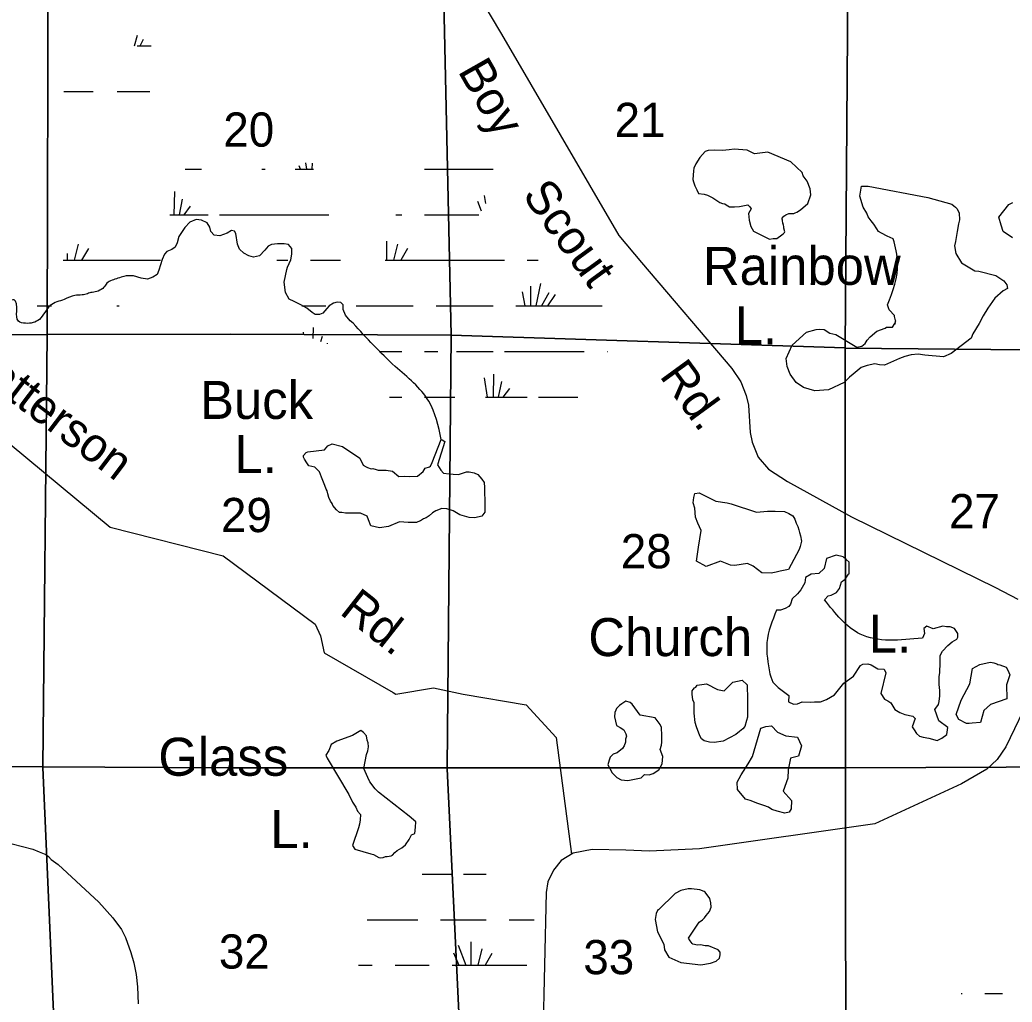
# Model space of a CAD drawing. Extents: x 380424 to 701066, y 1117407 to 1412949.
# Drawn here: x 451978 to 465034, y 1366165 to 1379088 of the extents above; entities that cross this region are included whole.
import ezdxf

# ---------------------------------------------------------------- set-up
doc = ezdxf.new("R2010")
doc.units = 0
for name, color, linetype in [('Lakes and Ponds', 7, 'Continuous'), ('Lakes and Ponds Text', 7, 'Continuous'), ('Local Roads Paved', 7, 'Continuous'), ('Local Roads Related Text', 7, 'Continuous'), ('Narrow Canals', 7, 'Continuous'), ('Narrow River Creek and Branch and Slough', 7, 'Continuous'), ('Section Lines', 7, 'Continuous'), ('Section Numbers', 7, 'Continuous'), ('Swamps', 7, 'Continuous')]:
    doc.layers.add(name, color=color, linetype=linetype)

msp = doc.modelspace()

# ---------------------------------------------------------------- linework, layer by layer
at = {"layer": 'Lakes and Ponds'}
for points in [[(462272, 1377078), (462123, 1377222), (461818, 1377346), (461644, 1377327), (461549, 1377372), (461378, 1377386), (461313, 1377380), (461224, 1377369), (461112, 1377372), (461036, 1377369), (460994, 1377358), (460927, 1377279), (460871, 1377192), (460848, 1377139), (460840, 1377100), (460834, 1376990), (460840, 1376957), (460859, 1376903), (460885, 1376851), (460907, 1376803), (460980, 1376793), (461028, 1376780), (461096, 1376745), (461161, 1376705), (461188, 1376687), (461224, 1376672), (461256, 1376667), (461271, 1376655), (461317, 1376627), (461334, 1376629), (461357, 1376629), (461383, 1376629), (461448, 1376632), (461557, 1376653), (461584, 1376628), (461601, 1376600), (461566, 1376541), (461575, 1376455), (461594, 1376371), (461631, 1376307), (461841, 1376205), (461891, 1376211), (461938, 1376213), (462003, 1376259), (462024, 1376276), (462040, 1376290), (462042, 1376301), (462030, 1376348), (462030, 1376368), (462025, 1376389), (462017, 1376414), (462016, 1376410), (462011, 1376453), (462010, 1376464), (462010, 1376479), (462032, 1376507), (462058, 1376525), (462094, 1376540), (462120, 1376541), (462160, 1376541), (462179, 1376551), (462202, 1376560), (462248, 1376590), (462347, 1376674), (462385, 1376788), (462377, 1376865), (462339, 1376964), (462283, 1377038)], [(457518, 1373162), (457554, 1373125), (457626, 1373114), (457680, 1373113), (457751, 1373109), (457853, 1373141), (457890, 1373141), (457954, 1373127), (458004, 1373109), (458056, 1373045), (458085, 1373004), (458092, 1372934), (458097, 1372698), (458094, 1372611), (458057, 1372557), (457966, 1372538), (457888, 1372543), (457767, 1372578), (457678, 1372630), (457598, 1372655), (457528, 1372658), (457451, 1372627), (457407, 1372601), (457362, 1372564), (457325, 1372536), (457291, 1372523), (457248, 1372497), (457215, 1372483), (457197, 1372476), (457089, 1372475), (456975, 1372485), (456829, 1372422), (456712, 1372404), (456598, 1372433), (456566, 1372511), (456549, 1372560), (456460, 1372597), (456308, 1372597), (456262, 1372597), (456214, 1372605), (456185, 1372608), (456145, 1372643), (456097, 1372700), (456085, 1372727), (456067, 1372756), (456043, 1372804), (456030, 1372854), (456022, 1372893), (456010, 1372914), (455992, 1372961), (455945, 1373073), (455919, 1373143), (455860, 1373204), (455779, 1373223), (455752, 1373260), (455724, 1373309), (455712, 1373334), (455712, 1373359), (455744, 1373396), (455769, 1373404), (455988, 1373431), (456030, 1373483), (456087, 1373511), (456222, 1373474), (456450, 1373324), (456493, 1373232), (456534, 1373206), (456551, 1373199), (456602, 1373183), (456622, 1373185), (456665, 1373172), (456694, 1373165), (456740, 1373165), (456799, 1373164), (456879, 1373151), (456964, 1373081), (457033, 1373086), (457099, 1373080), (457212, 1373083), (457286, 1373145), (457312, 1373190), (457367, 1373206), (457380, 1373216), (457405, 1373263), (457523, 1373566), (457533, 1373563), (457568, 1373539), (457474, 1373235)], [(461864, 1371810), (461740, 1371813), (461627, 1371900), (461554, 1371935), (461385, 1371909), (461329, 1371914), (461199, 1371967), (461010, 1371897), (460882, 1371967), (460908, 1372153), (460943, 1372369), (460899, 1372465), (460867, 1372544), (460858, 1372666), (460838, 1372733), (460844, 1372806), (460861, 1372858), (460914, 1372864), (461135, 1372755), (461283, 1372734), (461336, 1372723), (461669, 1372612), (461816, 1372626), (461915, 1372626), (462041, 1372622), (462094, 1372595), (462150, 1372564), (462174, 1372521), (462194, 1372465), (462214, 1372422), (462226, 1372381), (462235, 1372343), (462249, 1372302), (462264, 1372230), (462246, 1372160), (462232, 1372119), (462092, 1371857), (461982, 1371836), (461929, 1371822)], [(464873, 1370603), (464956, 1370571), (464977, 1370534), (465003, 1370471), (464959, 1370339), (464966, 1370155), (464749, 1370081), (464664, 1370002), (464616, 1369845), (464510, 1369835), (464470, 1369830), (464433, 1369832), (464335, 1369886), (464296, 1369951), (464362, 1370137), (464477, 1370354), (464513, 1370553), (464609, 1370606), (464746, 1370637), (464772, 1370634), (464793, 1370630), (464835, 1370615), (464847, 1370606)], [(460865, 1369845), (460849, 1369969), (460849, 1370048), (460849, 1370103), (460834, 1370141), (460824, 1370215), (460826, 1370263), (460839, 1370279), (460855, 1370299), (460871, 1370309), (460891, 1370335), (461012, 1370351), (461159, 1370279), (461247, 1370260), (461358, 1370374), (461482, 1370400), (461548, 1370338), (461553, 1370146), (461553, 1369914), (461537, 1369872), (461515, 1369792), (461489, 1369761), (461446, 1369724), (461398, 1369685), (461234, 1369600), (461114, 1369581), (461051, 1369586), (460982, 1369602), (460945, 1369629), (460924, 1369671), (460881, 1369786)], [(460337, 1369907), (460142, 1369943), (460036, 1370087), (460010, 1370106), (459951, 1370123), (459898, 1370092), (459867, 1370070), (459830, 1370027), (459821, 1370008), (459807, 1369974), (459802, 1369919), (459828, 1369804), (459876, 1369780), (459924, 1369747), (459953, 1369694), (459962, 1369663), (459949, 1369623), (459946, 1369584), (459929, 1369538), (459907, 1369503), (459838, 1369447), (459783, 1369426), (459747, 1369390), (459730, 1369349), (459716, 1369289), (459773, 1369184), (459835, 1369119), (459891, 1369088), (459977, 1369081), (460151, 1369115), (460199, 1369162), (460257, 1369158), (460309, 1369175), (460386, 1369220), (460429, 1369299), (460439, 1369395), (460405, 1369490), (460421, 1369548), (460426, 1369585), (460426, 1369627), (460426, 1369675), (460421, 1369780), (460405, 1369817)], [(461941, 1368680), (461873, 1368701), (461827, 1368731), (461769, 1368753), (461689, 1368781), (461587, 1368817), (461528, 1368838), (461421, 1368963), (461417, 1369061), (461468, 1369157), (461563, 1369301), (461616, 1369396), (461727, 1369772), (461792, 1369793), (461869, 1369800), (461946, 1369718), (462056, 1369669), (462208, 1369651), (462261, 1369537), (462224, 1369402), (462118, 1369376), (462086, 1369221), (462084, 1369110), (462022, 1368940), (462133, 1368818), (462126, 1368708), (462101, 1368667), (462045, 1368652)], [(457100, 1368611), (456699, 1368928), (456652, 1368970), (456583, 1369065), (456556, 1369123), (456504, 1369239), (456541, 1369424), (456556, 1369472), (456567, 1369524), (456559, 1369579), (456548, 1369612), (456537, 1369668), (456500, 1369712), (456463, 1369738), (456353, 1369675), (456150, 1369601), (456076, 1369556), (456044, 1369477), (456002, 1369413), (456023, 1369376), (456308, 1368896), (456356, 1368796), (456398, 1368732), (456419, 1368679), (456460, 1368635), (456454, 1368566), (456445, 1368505), (456432, 1368458), (456353, 1368228), (456386, 1368177), (456596, 1368118), (456633, 1368107), (456703, 1368070), (456718, 1368062), (456758, 1368070), (456788, 1368081), (456813, 1368081), (456839, 1368088), (456862, 1368092), (456879, 1368098), (456910, 1368135), (456942, 1368162), (457005, 1368194), (457053, 1368236), (457100, 1368304), (457132, 1368368), (457174, 1368384), (457185, 1368468), (457190, 1368537)], [(460981, 1367619), (460923, 1367645), (460817, 1367656), (460770, 1367656), (460675, 1367634), (460601, 1367597), (460379, 1367381), (460374, 1367381), (460352, 1367333), (460337, 1367254), (460368, 1367090), (460453, 1366927), (460458, 1366853), (460516, 1366758), (460675, 1366689), (460939, 1366657), (461065, 1366679), (461139, 1366705), (461182, 1366742), (461192, 1366789), (461192, 1366821), (461166, 1366853), (461039, 1366906), (460997, 1366906), (460933, 1366921), (460896, 1366916), (460833, 1366927), (460822, 1366937), (460796, 1366974), (460775, 1367006), (460828, 1367085), (460917, 1367217), (460960, 1367249), (460986, 1367275), (461007, 1367307), (461050, 1367360), (461076, 1367413), (461071, 1367471), (461055, 1367529), (460997, 1367613)]]:
    msp.add_lwpolyline(points, close=True, dxfattribs=at)
for points in [[(463471, 1376208), (463390, 1376241), (463316, 1376283), (463274, 1376304), (463253, 1376341), (463216, 1376399), (463179, 1376446), (463142, 1376499), (463121, 1376547), (463073, 1376626), (463031, 1376769), (463052, 1376901), (463142, 1376901), (463924, 1376753), (464241, 1376663), (464267, 1376642), (464288, 1376626), (464309, 1376600), (464336, 1376547), (464341, 1376457), (464330, 1376404), (464309, 1376304), (464288, 1376172), (464278, 1376114), (464293, 1376013), (464367, 1375892), (464542, 1375786), (464594, 1375781), (464821, 1375723), (464927, 1375654), (464964, 1375602), (464975, 1375554), (464917, 1375522), (464806, 1375427), (464716, 1375295), (464652, 1375195), (464600, 1375095), (464515, 1374957), (464494, 1374899), (464230, 1374698), (464130, 1374656), (463887, 1374677), (463797, 1374688), (463707, 1374683), (463623, 1374661), (463554, 1374635), (463353, 1374545), (463290, 1374551), (463227, 1374561), (463126, 1374540), (463047, 1374514), (462941, 1374429), (462894, 1374387), (462825, 1374318), (462619, 1374223), (462440, 1374207), (462287, 1374250), (462192, 1374318), (462112, 1374429), (462075, 1374529), (462059, 1374635), (462139, 1374809), (462329, 1374978), (462456, 1375015), (462493, 1375021), (462561, 1375015), (462635, 1374968), (462714, 1374947), (462989, 1374783), (463058, 1374794), (463100, 1374830), (463126, 1374873), (463168, 1374920), (463253, 1374994), (463364, 1375031), (463380, 1375047), (463459, 1375047), (463491, 1375095), (463496, 1375095), (463491, 1375084), (463506, 1375131), (463501, 1375131), (463485, 1375184), (463485, 1375200), (463417, 1375274), (463411, 1375285), (463395, 1375337)], [(465038, 1376219), (464917, 1376303), (464889, 1376388), (464857, 1376493), (464990, 1376658), (465042, 1376687)], [(462565, 1371460), (462614, 1371509), (462654, 1371520), (462724, 1371555), (462764, 1371608), (462788, 1371697), (462836, 1371729), (462881, 1371794), (462889, 1371799), (462889, 1371952), (462809, 1372026), (462720, 1372047), (462590, 1372004), (462561, 1371870), (462491, 1371806), (462392, 1371794), (462316, 1371753), (462305, 1371683), (462252, 1371590), (462211, 1371538), (462139, 1371472), (462118, 1371403), (462096, 1371371), (462049, 1371345), (461986, 1371324), (461934, 1371321)], [(461848, 1370485), (461859, 1370447), (461886, 1370374), (461955, 1370304), (462097, 1370201), (462091, 1370115), (462157, 1370086), (462209, 1370089), (462273, 1370115), (462379, 1370112), (462434, 1370115), (462512, 1370116), (462592, 1370148), (462698, 1370210), (462751, 1370273), (462820, 1370363), (462946, 1370455), (463039, 1370594), (463071, 1370610), (463135, 1370618), (463180, 1370605), (463225, 1370577), (463267, 1370551), (463350, 1370544), (463372, 1370500), (463308, 1370224), (463353, 1370150), (463398, 1370128), (463437, 1370102), (463491, 1370015), (463558, 1369974), (463622, 1369948), (463728, 1369926), (463760, 1369897), (463717, 1369788), (463743, 1369746), (463776, 1369698), (463815, 1369663), (463863, 1369653), (463940, 1369637), (464046, 1369608), (464110, 1369637), (464174, 1369685), (464190, 1369778), (464071, 1369865), (464019, 1370014), (464065, 1370083), (464075, 1370120), (464085, 1370194), (464081, 1370265), (464074, 1370344), (464074, 1370448), (464084, 1370500), (464087, 1370632), (464089, 1370727), (464119, 1370782), (464187, 1370859), (464244, 1370904), (464308, 1370942), (464318, 1370965), (464318, 1371017), (464276, 1371080), (464219, 1371102), (464172, 1371103), (464124, 1371113), (463997, 1371077), (463913, 1371113), (463871, 1371081), (463882, 1371016), (463853, 1370955)]]:
    msp.add_lwpolyline(points, dxfattribs=at)
for points in [[(463395, 1375337), (463529, 1375888), (463471, 1376208)], [(463853, 1370955), (463034, 1371008), (462565, 1371460)], [(461934, 1371321), (461808, 1370897), (461848, 1370485)]]:
    msp.add_spline(points, degree=3, dxfattribs=at)
at = {"layer": 'Local Roads Paved'}
for points in [[(457367, 1380493), (458316, 1378899), (459857, 1376251), (460159, 1375897), (461345, 1374503), (461466, 1374328), (461533, 1374147), (461567, 1374019), (461587, 1373658), (461614, 1373532), (461694, 1373337), (461828, 1373176), (462077, 1373015), (462922, 1372551), (464815, 1371622), (465110, 1371468)], [(450736, 1374429), (453164, 1372415), (454655, 1372038), (455863, 1371138), (455934, 1370984), (455981, 1370759), (456890, 1370241), (456925, 1370217), (457422, 1370300), (457813, 1370217), (458642, 1370075), (459033, 1369649), (459238, 1368112)], [(465291, 1370226), (464951, 1369526), (464837, 1369358), (464703, 1369230), (464368, 1369036), (463227, 1368512), (460919, 1368183), (460262, 1368150), (459951, 1368165), (459509, 1368172), (459260, 1368125), (459099, 1368031), (458999, 1367903), (458925, 1367749), (458905, 1367608), (458838, 1364738)]]:
    msp.add_lwpolyline(points, dxfattribs=at)
at = {"layer": 'Narrow Canals'}
msp.add_lwpolyline([(451740, 1368284), (452147, 1368176), (452232, 1368145), (452321, 1368108), (452353, 1368081), (452390, 1368044), (452480, 1367976), (453018, 1367479), (453203, 1367273), (453314, 1367120), (453367, 1367015), (453436, 1366819), (453478, 1366682), (453510, 1366529), (453525, 1366365), (453536, 1366143)], dxfattribs=at)
at = {"layer": 'Narrow River Creek and Branch and Slough'}
msp.add_lwpolyline([(456364, 1375096), (456325, 1375127), (456261, 1375204), (456231, 1375278), (456231, 1375339), (456203, 1375372), (456152, 1375374), (456106, 1375362), (456049, 1375326), (456019, 1375290), (455965, 1375231), (455922, 1375211), (455865, 1375211), (455824, 1375239), (455755, 1375295), (455674, 1375341), (455589, 1375385), (455523, 1375415), (455474, 1375500), (455456, 1375638), (455492, 1375803), (455500, 1375834), (455543, 1375929), (455556, 1376005), (455556, 1376079), (455513, 1376131), (455456, 1376141), (455369, 1376141), (455290, 1376133), (455247, 1376110), (455203, 1376059), (455129, 1375982), (455050, 1375967), (454989, 1375982), (454925, 1376021), (454869, 1376072), (454840, 1376136), (454820, 1376276), (454800, 1376307), (454764, 1376315), (454705, 1376284), (454610, 1376246), (454534, 1376256), (454490, 1376302), (454477, 1376361), (454442, 1376420), (454368, 1376453), (454296, 1376460), (454214, 1376427), (454150, 1376356), (454069, 1376238), (454046, 1376156), (454023, 1376097), (453977, 1376069), (453910, 1376039), (453879, 1376005), (453851, 1375936), (453808, 1375796), (453785, 1375737), (453729, 1375701), (453657, 1375678), (453575, 1375691), (453473, 1375719)], dxfattribs=at)
for points in [[(453473, 1375719), (453348, 1375714), (453269, 1375688), (453124, 1375623), (453084, 1375572), (453009, 1375521), (452929, 1375503), (452866, 1375486), (452797, 1375469), (452699, 1375463), (452562, 1375411), (452378, 1375331), (452235, 1375148), (452051, 1375096), (451959, 1375125), (451936, 1375257), (451902, 1375406), (451810, 1375377), (451506, 1375411), (451478, 1375555), (451102, 1375532), (450999, 1375641), (450835, 1375638), (450729, 1375561), (450597, 1375389), (450451, 1375351), (450276, 1375363), (449874, 1375139), (449745, 1375027)], [(457523, 1373566), (457359, 1374071), (456916, 1374529), (456364, 1375096)]]:
    msp.add_spline(points, degree=3, dxfattribs=at)
at = {"layer": 'Section Lines'}
for points in [[(452350, 1380129), (452338, 1374951), (446760, 1374945), (446760, 1374945), (446680, 1380322), (446680, 1380322)], [(457541, 1380133), (457653, 1374938), (454750, 1374954), (452338, 1374951), (452350, 1380129), (454794, 1380109)], [(462877, 1380092), (462839, 1374767), (462831, 1374772), (457653, 1374938), (457541, 1380133)], [(468135, 1380016), (468109, 1374719), (462839, 1374767), (462877, 1380092)], [(452338, 1374951), (452337, 1374945), (452281, 1369263), (446843, 1369319), (446843, 1369319), (446838, 1369629), (446781, 1373517), (446776, 1373844), (446760, 1374945), (446760, 1374945)], [(457653, 1374938), (457599, 1369247), (454721, 1369248), (452286, 1369263), (452281, 1369263), (452337, 1374945), (452338, 1374951), (454750, 1374954)], [(462839, 1374767), (462841, 1369249), (457611, 1369247), (457599, 1369247), (457653, 1374938), (462831, 1374772)], [(468109, 1374719), (468127, 1369269), (462841, 1369249), (462839, 1374767)], [(452281, 1369263), (452281, 1369253), (452496, 1364330), (452280, 1364361), (446939, 1364404), (446925, 1364404), (446925, 1364404), (446882, 1367082), (446850, 1369101), (446843, 1369309), (446843, 1369319), (446843, 1369319)], [(468127, 1369269), (468130, 1364103), (463089, 1364163), (462848, 1364167), (462841, 1369249)], [(457599, 1369247), (457599, 1369236), (457837, 1364292), (454701, 1364307), (452496, 1364330), (452281, 1369253), (452281, 1369263), (452286, 1369263), (454721, 1369248)], [(462841, 1369249), (462848, 1364167), (462843, 1364171), (457837, 1364292), (457599, 1369236), (457599, 1369247), (457611, 1369247)]]:
    msp.add_lwpolyline(points, close=True, dxfattribs=at)
at = {"layer": 'Swamps'}
for p, q in [((452558, 1378146), (452944, 1378146)), ((453259, 1378146), (453688, 1378146)), ((454154, 1377125), (454367, 1377125)), ((455160, 1377125), (455204, 1377125)), ((457304, 1377125), (457904, 1377125)), ((457904, 1377125), (458204, 1377125)), ((454010, 1376525), (454016, 1376829)), ((454077, 1376525), (454120, 1376731)), ((454139, 1376525), (454223, 1376638)), ((453950, 1376525), (454454, 1376525)), ((454604, 1376525), (456044, 1376525)), ((457304, 1376525), (457904, 1376525)), ((452747, 1376139), (452694, 1375925)), ((452880, 1376079), (452790, 1375925)), ((456947, 1376139), (456894, 1375925)), ((457080, 1376079), (456990, 1375925)), ((452602, 1376015), (452602, 1375925)), ((452547, 1375925), (453704, 1375925)), ((455804, 1375925), (456197, 1375925)), ((457904, 1375925), (458354, 1375925)), ((458695, 1375584), (458695, 1375325)), ((458827, 1375620), (458769, 1375325)), ((458586, 1375511), (458623, 1375325)), ((458936, 1375499), (458842, 1375325)), ((459021, 1375475), (458921, 1375326)), ((452204, 1375325), (452395, 1375325)), ((456404, 1375325), (457154, 1375325)), ((457454, 1375325), (457904, 1375325)), ((457904, 1375325), (458204, 1375325)), ((456704, 1374725), (457004, 1374725)), ((457904, 1374725), (458204, 1374725)), ((458354, 1374725), (459404, 1374725)), ((458210, 1374125), (458216, 1374429)), ((458277, 1374125), (458320, 1374331)), ((458339, 1374125), (458423, 1374238)), ((457814, 1367850), (458114, 1367850)), ((457514, 1367250), (458114, 1367250)), ((457912, 1366961), (457912, 1366650)), ((457683, 1366816), (457754, 1366650)), ((457743, 1366913), (457846, 1366650)), ((458057, 1366865), (458004, 1366650)), ((458190, 1366804), (458100, 1366650)), ((456914, 1366650), (457364, 1366650)), ((464676, 1366280), (464908, 1366280))]:
    msp.add_line(p, q, dxfattribs=at)
for points in [[(453486, 1378746), (453527, 1378887)], [(453563, 1378746), (453603, 1378834)], [(453523, 1378746), (453704, 1378746)], [(455601, 1377125), (455841, 1377125)], [(455669, 1377125), (455654, 1377166)], [(455754, 1377125), (455739, 1377209)], [(455825, 1377125), (455829, 1377204)], [(458109, 1376671), (458092, 1376778)], [(458051, 1376573), (458003, 1376699)], [(456925, 1376525), (457004, 1376525)], [(457904, 1376525), (458019, 1376525)], [(456802, 1376176), (456802, 1375925)], [(453704, 1375925), (453828, 1375925)], [(455358, 1375925), (455504, 1375925)], [(456783, 1375925), (457904, 1375925)], [(458654, 1375925), (458796, 1375925)], [(453254, 1375325), (453284, 1375325)], [(455688, 1375325), (456004, 1375325)], [(458504, 1375325), (459640, 1375325)], [(455835, 1374898), (455842, 1375041)], [(455715, 1374943), (455708, 1374980)], [(455940, 1374858), (455960, 1374929)], [(456024, 1374826), (456027, 1374834)], [(457304, 1374725), (457476, 1374725)], [(457723, 1374725), (457904, 1374725)], [(459704, 1374725), (459711, 1374725)], [(458132, 1374125), (458092, 1374378)], [(456841, 1374125), (457004, 1374125)], [(457304, 1374125), (457701, 1374125)], [(458103, 1374125), (458654, 1374125)], [(458804, 1374125), (459320, 1374125)], [(457271, 1367850), (457664, 1367850)], [(456549, 1367250), (457214, 1367250)], [(458414, 1367250), (458745, 1367250)], [(456435, 1366650), (456614, 1366650)], [(457664, 1366650), (458650, 1366650)], [(464363, 1366280), (464376, 1366280)]]:
    msp.add_lwpolyline(points, dxfattribs=at)

# ---------------------------------------------------------------- texts
at = {"layer": 'Lakes and Ponds Text'}
for s, p in [('Rainbow', (460966, 1375602)), ('L.', (461384, 1374820)), ('Buck', (454349, 1373838)), ('L.', (454803, 1373125)), ('Church', (459458, 1370718)), ('L.', (463149, 1370765)), ('Glass', (453800, 1369144)), ('L.', (455273, 1368192))]:
    msp.add_text(s, height=500, rotation=0.0001, dxfattribs=at).set_placement(p)
at = {"layer": 'Local Roads Related Text'}
for s, rotation, p in [('Boy', 299.6117, (457734, 1378416)), ('Scout', 306.1235, (458579, 1376779)), ('Patterson', 322.8251, (451191, 1374566)), ('Rd.', 306.0803, (460385, 1374403)), ('Rd.', 321.9036, (456171, 1371282))]:
    msp.add_text(s, height=450, rotation=rotation, dxfattribs=at).set_placement(p)
at = {"layer": 'Section Numbers'}
for s, p in [('21', (459803, 1377547)), ('20', (454655, 1377420)), ('29', (454624, 1372349)), ('27', (464204, 1372400)), ('28', (459885, 1371873)), ('32', (454597, 1366607)), ('33', (459392, 1366533))]:
    msp.add_text(s, height=450, dxfattribs=at).set_placement(p)

doc.saveas('drawing.dxf')
